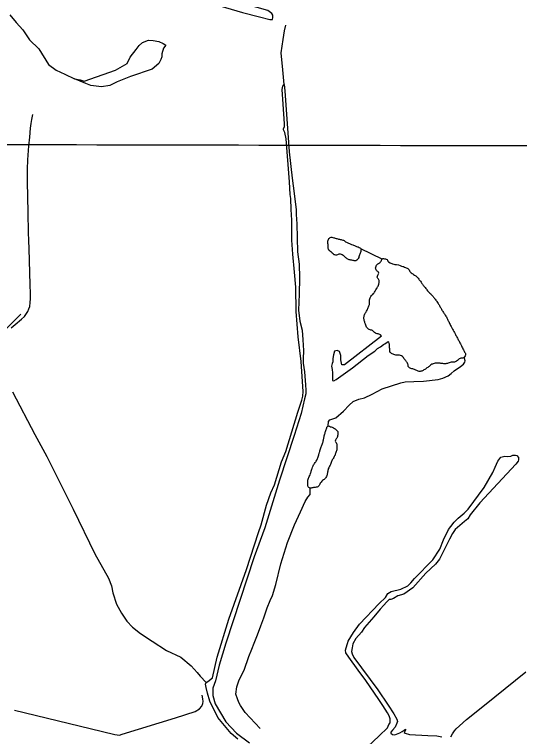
# Model space of a CAD drawing. Extents: x 3172297 to 3210190, y 958463 to 983887.
# Drawn here: x 3203530 to 3205562, y 973596 to 976501 of the extents above; entities that cross this region are included whole.
import ezdxf

# ---------------------------------------------------------------- set-up
doc = ezdxf.new("R2010")
doc.units = 0
for name, color, linetype in [('V-GRID-MAJR', 7, 'Continuous'), ('V-ROAD-CNTR', 7, 'Continuous'), ('V-TOPO-SHOR', 7, 'Continuous')]:
    doc.layers.add(name, color=color, linetype=linetype)

msp = doc.modelspace()

# ---------------------------------------------------------------- linework, layer by layer
at = {"layer": 'V-GRID-MAJR'}
msp.add_spline([(3176574.9, 976046.2), (3181787.8, 976031.4), (3187000.7, 976017.3), (3192213.6, 976004.1), (3197426.5, 975991.6), (3202639.4, 975979.8), (3207852.4, 975968.8)], degree=3, dxfattribs=at)
at = {"layer": 'V-ROAD-CNTR'}
for points in [[(3203516.4, 975240.5), (3203532.2, 975253.6), (3203558.8, 975274.8), (3203570.7, 975286.6), (3203578.9, 975297.9), (3203583.6, 975306.5), (3203588.4, 975317.5), (3203591.2, 975326.9), (3203593.7, 975341.8), (3203594.8, 975357.7), (3203594.4, 975377.6), (3203593.5, 975415.2), (3203588.6, 975558.3), (3203587.4, 975591.3), (3203586.6, 975623.6), (3203584.8, 975704.4), (3203582.3, 975829), (3203582.6, 975879), (3203583.9, 975916.9), (3203587.7, 975972), (3203591.1, 976008), (3203594.5, 976043.6), (3203597.3, 976062.4), (3203600, 976078.4), (3203603.8, 976098)], [(3205285.2, 973595.3), (3205291.6, 973607.6), (3205299.8, 973619.3), (3205306.7, 973627.1), (3205320, 973639.5), (3205348.7, 973664.7), (3205393.5, 973701.4), (3205462.3, 973755.3), (3205586.2, 973857.2)]]:
    msp.add_lwpolyline(points, dxfattribs=at)
at = {"layer": 'V-TOPO-SHOR'}
msp.add_line((3205008.8, 975517.1), (3204923.7, 975557.8), dxfattribs=at)
for points in [[(3203492.5, 976774.7), (3203781.9, 976705.9), (3203863.8, 976681.3), (3204046.8, 976625), (3204287.3, 976556.4), (3204447.6, 976508.9), (3204515.6, 976491.3), (3204557.4, 976480.8), (3204564.4, 976480.7), (3204567.9, 976480.7), (3204569.6, 976489.5), (3204569.7, 976498.2), (3204564.5, 976505.2), (3204548.8, 976517.4), (3204257.7, 976600.1), (3204168.8, 976617.8), (3204099.1, 976642.3), (3204045.1, 976663.4), (3203980.6, 976688), (3203863.9, 976719.7), (3203659.9, 976763.8), (3203422.9, 976823.7)], [(3203511, 976499), (3203537.1, 976469.3), (3203563.2, 976439.6), (3203591, 976399.4), (3203627.5, 976362.7), (3203667.5, 976299.8), (3203697.1, 976277.1), (3203731.9, 976261.3), (3203772, 976242), (3203794.7, 976238.5), (3203810.4, 976233.2), (3203936, 976276.5), (3203983.2, 976304.3), (3203995.5, 976328.7), (3204020, 976360), (3204032.2, 976375.7), (3204044.4, 976387.9), (3204068.9, 976398.3), (3204088.1, 976396.5), (3204110.7, 976392.9), (3204128.1, 976384.2), (3204138.6, 976377.2), (3204129.8, 976365), (3204122.8, 976342.3), (3204122.8, 976330.1), (3204119.3, 976319.6), (3204110.5, 976304), (3204084.3, 976281.4), (3203997, 976251.9), (3203942.9, 976229.4), (3203913.2, 976215.5), (3203880.1, 976210.4), (3203836.5, 976215.7), (3203817.3, 976222.7), (3203772, 976242)], [(3204614.3, 976219.9), (3204609.2, 976278.3), (3204602.4, 976346.4), (3204611.3, 976400.4), (3204616.6, 976435.3), (3204621.9, 976457.9)], [(3204428.2, 973585.1), (3204402.1, 973607.8), (3204374.2, 973641), (3204348.2, 973672.5), (3204315.2, 973738.8), (3204306.5, 973770.3), (3204301.4, 973792.9), (3204297.9, 973806.9), (3204301.4, 973813.9), (3204308.4, 973817.3), (3204325.9, 973833), (3204345.3, 973914.9), (3204392.7, 974068.3), (3204463, 974268.7), (3204512.2, 974416.8), (3204522.7, 974448.2), (3204543.9, 974526.6), (3204561.4, 974577.1), (3204575.5, 974608.5), (3204603.6, 974700.8), (3204621.1, 974742.7), (3204670.4, 974901.2), (3204686.2, 974950), (3204689.7, 974965.7), (3204691.5, 974984.9), (3204683.1, 975105.3), (3204671.1, 975204.7), (3204662.6, 975305.9), (3204661.1, 975403.6), (3204656.1, 975464.6), (3204649.3, 975536.1), (3204645.9, 975593.7), (3204646.1, 975673.9), (3204642.7, 975715.8), (3204641.1, 975761.1), (3204639.4, 975776.8), (3204636, 975827.4), (3204622.5, 976000.1), (3204617.3, 976026.3), (3204612.1, 976036.8), (3204612.1, 976040.3), (3204615.7, 976050.7), (3204615.7, 976061.2), (3204610.6, 976139.7), (3204607.3, 976199), (3204609.1, 976212.9), (3204614.3, 976219.9), (3204614.3, 976219.9), (3204617.7, 976193.7), (3204634.6, 975947.8), (3204646.5, 975843.1), (3204655.1, 975780.3), (3204663.7, 975715.7), (3204663.6, 975696.6), (3204665.3, 975658.2), (3204668.5, 975546.6), (3204675.3, 975496), (3204676.9, 975441.9), (3204675, 975375.6), (3204673.1, 975311.1), (3204678.2, 975267.5), (3204686.9, 975230.8), (3204690.3, 975192.5), (3204691.9, 975148.8), (3204691.8, 975115.7), (3204691.8, 975098.3), (3204696.9, 975063.4), (3204700.3, 975011), (3204702, 974990.1), (3204701.9, 974974.4), (3204696.7, 974955.2), (3204682.6, 974896), (3204654.4, 974807.1), (3204596.4, 974627.6), (3204536.7, 974435.9), (3204494.5, 974319.2), (3204380.3, 973972.4), (3204353.9, 973883.5), (3204338.1, 973820.8), (3204327.5, 973791.1), (3204327.5, 973761.5), (3204337.8, 973728.3), (3204379.5, 973655), (3204423, 973609.5), (3204475.2, 973571)], [(3204891, 975573.8), (3204894.1, 975572.6), (3204897.3, 975571.4), (3204900.1, 975570.3), (3204902.9, 975569.1), (3204906.2, 975567.6), (3204909.7, 975566.5), (3204913, 975565.6), (3204916.7, 975564.2), (3204919.5, 975562.6), (3204922, 975560.8), (3204923.7, 975557.8), (3204924.1, 975554.6), (3204923.7, 975551.3), (3204922.5, 975547.3), (3204921.4, 975543.3), (3204920.4, 975540.3), (3204919.4, 975537.4), (3204918.1, 975533.6), (3204916.8, 975529.8), (3204915.7, 975526.7), (3204914.5, 975523.7), (3204912.9, 975519.8), (3204911.1, 975516.8), (3204908.9, 975514), (3204906.4, 975512.1), (3204903.3, 975510.4), (3204900.3, 975509.9), (3204896.8, 975510.3), (3204893.6, 975510.8), (3204890.4, 975511.4), (3204886.7, 975512.1), (3204883, 975512.8), (3204879.8, 975513.5), (3204876.7, 975514.3), (3204873.7, 975515.3), (3204871, 975516.7), (3204868.3, 975518.2), (3204865.9, 975520.1), (3204863.2, 975522.5), (3204860.1, 975525.3), (3204857.1, 975527.8), (3204854.5, 975529.8), (3204851.7, 975531.9), (3204848.6, 975533.8), (3204845.4, 975535.2), (3204841.6, 975536.3), (3204838.4, 975536.5), (3204835.3, 975536.1), (3204831.6, 975535.2), (3204828.8, 975534.1), (3204825.6, 975533.3), (3204822, 975533.2), (3204819.1, 975533.7), (3204816, 975534.7), (3204812.9, 975536.3), (3204809.8, 975539.2), (3204807.5, 975541.6), (3204804.8, 975544.2), (3204801.9, 975546.7), (3204798.9, 975549.2), (3204796.5, 975551.1), (3204794.3, 975553.5), (3204792.8, 975556.6), (3204791.9, 975560), (3204791.6, 975563), (3204791.5, 975566.2), (3204791.3, 975569.4), (3204791.2, 975572.8), (3204791.1, 975576.1), (3204790.3, 975579.4), (3204789.8, 975583.2), (3204790, 975586.3), (3204790.5, 975589.4), (3204791.4, 975592.8), (3204792.5, 975596), (3204794.7, 975599.2), (3204796.9, 975601.5), (3204800.3, 975603.9), (3204803.5, 975604.8), (3204806.8, 975604.8), (3204810.6, 975604), (3204813.9, 975603.1), (3204817, 975602.1), (3204820, 975601.2), (3204823.4, 975600.2), (3204827.1, 975599.2), (3204830.8, 975598.2), (3204833.8, 975597.7), (3204837, 975597.1), (3204840.4, 975596.3), (3204844, 975595.5), (3204847.1, 975594.6), (3204850.1, 975593.7), (3204853, 975592.8), (3204855.7, 975591.1), (3204858.3, 975589), (3204861.6, 975586.7), (3204864.9, 975585), (3204867.8, 975583.8), (3204870.7, 975582.6)], [(3204870.7, 975582.6), (3204873.5, 975581.4), (3204877.1, 975579.8), (3204880.2, 975578.5), (3204883, 975577.2), (3204885.8, 975576.1), (3204891, 975573.8)], [(3205006.6, 975206.9), (3205001.8, 975211.7), (3204999, 975213.2), (3204995.9, 975214.6), (3204992.3, 975215.9), (3204989.2, 975216.7), (3204985.3, 975218.1), (3204982.1, 975219.5), (3204978.8, 975221.6), (3204975.5, 975224.5), (3204973.1, 975226.9), (3204969.8, 975229.1), (3204967, 975230.5), (3204964, 975231.5), (3204960.7, 975232.4), (3204957, 975233.7), (3204953.5, 975235.4), (3204950.9, 975237.4), (3204948.7, 975240), (3204946.5, 975243.4), (3204944.8, 975247), (3204943, 975251.3), (3204941.7, 975254.6), (3204940.5, 975257.4), (3204939.5, 975260.4), (3204938.7, 975263.3), (3204937.7, 975266.8), (3204936.8, 975270), (3204936.1, 975273.3), (3204935.6, 975276.4), (3204935.6, 975279.6), (3204935.6, 975283.3), (3204936, 975286.5), (3204936.9, 975290.1), (3204938, 975293), (3204939.7, 975296.4), (3204941, 975299.4), (3204942.8, 975302.1), (3204944.3, 975304.7), (3204946.1, 975308.1), (3204948, 975311.5), (3204949.9, 975314.9), (3204951.4, 975318.4), (3204952.9, 975321.7), (3204954.2, 975325.5), (3204955.5, 975328.3), (3204957, 975331.5), (3204957.8, 975334.8), (3204958.2, 975338.5), (3204958.2, 975342.7), (3204957.8, 975346), (3204957.9, 975349), (3204958.5, 975353.7), (3204959.3, 975356.8), (3204960.7, 975360.5), (3204962, 975363.2), (3204963.7, 975366.6), (3204966.3, 975369.9), (3204969.1, 975372.6), (3204971.6, 975375.1), (3204974.4, 975378.5), (3204976.5, 975381.4), (3204978.6, 975384.5), (3204980.4, 975387.6), (3204982, 975390.2), (3204984.1, 975393.8), (3204985.8, 975396.7), (3204987.3, 975399.3), (3204989.1, 975402.3), (3204990.5, 975405.1), (3204992.3, 975408.5), (3204993.7, 975412), (3204995, 975415.8), (3204996, 975418.8), (3204996.8, 975422.1), (3204997.4, 975426.6), (3204997.1, 975430.2), (3204995.7, 975433.6), (3204993.9, 975436.3), (3204991.8, 975438.8), (3204989.9, 975441.5), (3204989.2, 975444.8), (3204989.7, 975448.6), (3204991.4, 975451.8), (3204993.4, 975454.7), (3204994.8, 975457.4), (3204995.2, 975460.5), (3204994.4, 975463.8), (3204992.2, 975466.7), (3204989.2, 975468.7), (3204986.8, 975471.1), (3204984.8, 975474.3), (3204983.2, 975477.2), (3204982.7, 975480.4), (3204983.1, 975484.3), (3204984.2, 975488.2), (3204985.9, 975492), (3204988.5, 975495.5), (3204990.9, 975497.6), (3204994.6, 975499.8), (3204997.7, 975501.4)], [(3204997.7, 975501.4), (3205000.6, 975503.1), (3205002.9, 975505.3), (3205005, 975508.2), (3205005.7, 975511.4), (3205006.5, 975514.4), (3205008.8, 975517.1), (3205011.4, 975518.7), (3205014.8, 975518.9), (3205018.9, 975518.6), (3205022.6, 975517.8), (3205025.5, 975517.3), (3205028.8, 975515.1), (3205030.6, 975512), (3205031.7, 975508.9), (3205034.7, 975505.5), (3205041.1, 975501.9), (3205050.8, 975498.5), (3205055.4, 975496.5), (3205059.6, 975495.8), (3205067.1, 975494.9), (3205074.6, 975493.3), (3205080.8, 975491.2), (3205083.9, 975490.3), (3205087.4, 975489.1), (3205091.5, 975487.7), (3205094.8, 975486.5), (3205098.3, 975484.9), (3205102.9, 975483.2), (3205105.7, 975481.9), (3205109.1, 975480.2), (3205112.1, 975478.5), (3205114.8, 975476.4), (3205117.1, 975473.1), (3205118.9, 975469.6), (3205120.7, 975466.9), (3205123.3, 975464.2), (3205126.1, 975461.8), (3205129.3, 975459.5), (3205132.2, 975457.7), (3205135.6, 975455.2), (3205138.7, 975452.9), (3205141.4, 975450.9), (3205144.2, 975449.2), (3205147.6, 975446.9), (3205150.4, 975444.6), (3205153.7, 975440.4), (3205156.4, 975436.5), (3205158.3, 975433.8), (3205161, 975430.6), (3205163, 975428.1), (3205165.5, 975424.7), (3205167.5, 975421.8), (3205169.1, 975419), (3205170.9, 975415.9), (3205172.5, 975413.3), (3205174.6, 975410.7), (3205176.9, 975408.4), (3205179.7, 975405.3), (3205182.1, 975402.4), (3205184.3, 975399.3), (3205186.9, 975396), (3205189.2, 975393), (3205191.7, 975389.7), (3205199.1, 975381.3), (3205201.3, 975379.7), (3205204.1, 975377.4), (3205206.6, 975374.8), (3205208.9, 975372.1), (3205211.3, 975369), (3205213.5, 975366.3), (3205215.5, 975363.7), (3205217.8, 975360.7), (3205219.9, 975358.2), (3205222.3, 975355.2), (3205224.7, 975352), (3205227, 975349), (3205229, 975346), (3205231.7, 975342.1), (3205233.9, 975338.6), (3205235.8, 975335.5), (3205237.6, 975332.5), (3205239.1, 975329.6), (3205240.9, 975326.7), (3205242.5, 975324), (3205244.5, 975321), (3205246.2, 975318.3), (3205248, 975314.9), (3205249.5, 975312), (3205251.3, 975309.2), (3205252.9, 975306.2), (3205255.4, 975302.3), (3205257.4, 975299.4), (3205259.3, 975296.3), (3205261.1, 975293.7), (3205262.9, 975290.9), (3205265.2, 975287.1), (3205267.1, 975284), (3205268.7, 975281.1), (3205270.3, 975278.1), (3205272, 975274.9)], [(3203445.4, 975187.2), (3203555.6, 975295.1)], [(3205272, 975274.9), (3205273.6, 975271.7), (3205275, 975268.9), (3205276.6, 975265.4), (3205278.3, 975261.9), (3205280.4, 975257.9), (3205282.7, 975253.4), (3205284.2, 975250.1), (3205286.1, 975246.3), (3205287.7, 975243.4), (3205289.2, 975240.8), (3205290.6, 975238.1), (3205292.4, 975234.8), (3205294.3, 975231.6), (3205296.1, 975228.4), (3205297.8, 975225.4), (3205299.6, 975222), (3205301.3, 975218.9), (3205302.6, 975216.2), (3205303.8, 975213.4), (3205305.8, 975209.4), (3205307.4, 975206.4), (3205309.5, 975202.6), (3205311.4, 975199.4), (3205313.6, 975195.7), (3205315.1, 975192.8), (3205316.7, 975189.9), (3205318.3, 975186.6), (3205320, 975183.2), (3205321.8, 975180.1), (3205323.6, 975176.6), (3205325, 975173.7), (3205326.3, 975170.8), (3205327.6, 975168), (3205329.6, 975164), (3205331.7, 975159.8), (3205333.9, 975155.6), (3205335.8, 975152), (3205337.2, 975149.2), (3205338.9, 975146.1), (3205340.7, 975142.7), (3205342.3, 975139.6), (3205343.8, 975136.5), (3205344.6, 975133.6), (3205344, 975130.5), (3205342.9, 975127.4), (3205340.5, 975124.1), (3205338.4, 975121.9), (3205335.9, 975119.8), (3205332.7, 975118.2), (3205329.3, 975118.1), (3205325.8, 975118.2), (3205322.2, 975117.7), (3205319.2, 975116.3), (3205316.7, 975114.2), (3205314, 975111.6), (3205311.5, 975109), (3205308.6, 975106.7), (3205305.8, 975105), (3205303.1, 975103.5), (3205300.2, 975102.7), (3205297.1, 975102), (3205293.2, 975102), (3205290, 975102.4), (3205286.2, 975102.1), (3205282.4, 975101.1), (3205278.5, 975099.7), (3205275.1, 975098.5), (3205271.4, 975097.4), (3205268.2, 975096.8), (3205264.5, 975096.2), (3205260.9, 975095.8), (3205256.8, 975096), (3205252.8, 975096.4), (3205248.9, 975097), (3205245.4, 975097.4), (3205242.4, 975097.7), (3205238.8, 975098), (3205235.1, 975098.3), (3205232, 975098.4), (3205228.9, 975098.3), (3205225.1, 975098), (3205221.8, 975097.6), (3205217.7, 975096.8), (3205214.7, 975096), (3205211, 975094.8), (3205208.2, 975093.7), (3205205.3, 975091.8), (3205203, 975089.8), (3205200.4, 975087.5), (3205197.6, 975085.1), (3205194.8, 975083.1), (3205192.2, 975081.4), (3205189, 975079.1), (3205185.8, 975076.8), (3205182.7, 975074.7), (3205180.2, 975072.8), (3205176.8, 975070.8), (3205173.9, 975069.4), (3205171.2, 975068), (3205167.9, 975066.4)], [(3205006.6, 975206.9), (3204857.9, 975091.3), (3204847.4, 975091.3), (3204842.2, 975112.3), (3204842.3, 975129.7), (3204837.1, 975145.4), (3204828.4, 975148.9), (3204817.9, 975147.2), (3204812.6, 975131.5), (3204810.9, 975117.6), (3204810.8, 975103.6), (3204807.3, 975096.7), (3204805.5, 975086.2), (3204807.3, 975072.3), (3204809, 975060), (3204808.9, 975047.8), (3204808.9, 975032.1), (3204808.9, 975028.7), (3204814.1, 975026.9), (3204824.6, 975032.1), (3204889.2, 975079), (3204952.2, 975129.5), (3204980.1, 975146.8), (3204990.6, 975157.3), (3205002.8, 975164.2), (3205015, 975172.9), (3205020.3, 975176.4), (3205032.7, 975185.6)], [(3205167.9, 975066.4), (3205164.8, 975065.5), (3205161.4, 975064.9), (3205158.1, 975065.1), (3205154.2, 975066.3), (3205151.2, 975067.3), (3205148.2, 975068.4), (3205144.1, 975070.1), (3205141.4, 975071.4), (3205138.5, 975072.8), (3205135.3, 975074.3), (3205131.8, 975075.4), (3205127.9, 975076.1), (3205124.7, 975076.8), (3205121.4, 975078.1), (3205118.5, 975079.6), (3205115.9, 975081.7), (3205114.2, 975084.4), (3205113.7, 975087.9), (3205113.5, 975091.6), (3205112.6, 975094.6), (3205111.1, 975097.9), (3205108.9, 975101.4), (3205107.1, 975103.9), (3205105, 975106.5), (3205103, 975109), (3205101, 975111.5), (3205098.7, 975114.6), (3205096.7, 975117.5), (3205094.5, 975120.4), (3205092.5, 975123.2), (3205090.4, 975125.6), (3205087.1, 975127.8), (3205082.6, 975129.4), (3205079.1, 975130), (3205075.2, 975129.9), (3205071, 975129.8), (3205067.4, 975130.1), (3205063.4, 975131.1), (3205060.4, 975131.8), (3205056.1, 975133.1), (3205052.6, 975134.3), (3205049.1, 975135.8), (3205046, 975137.5), (3205043.5, 975139.3), (3205041.5, 975141.8), (3205040.1, 975144.7), (3205039.5, 975147.8), (3205039.3, 975151.5), (3205039.2, 975156.5), (3205039, 975160.2), (3205038.7, 975163.6), (3205038.4, 975167.9), (3205038.3, 975171.3), (3205038, 975174.4), (3205037.5, 975178), (3205035.7, 975183.4), (3205032.7, 975185.6)], [(3204791.3, 974845.6), (3204792.8, 974863), (3204798, 974870), (3204822.5, 974878.6), (3204853.9, 974904.7), (3204876.7, 974929.1), (3204892.4, 974944.7), (3204915.1, 974953.4), (3204937.8, 974958.6), (3204969.2, 974974.2), (3205009.4, 974995), (3205046, 975007.1), (3205084.4, 975019.3), (3205101.9, 975022.7), (3205136.8, 975024.4), (3205175.1, 975026), (3205234.5, 975032.8), (3205253.6, 975038), (3205274.6, 975046.7), (3205286.8, 975057.1), (3205299.1, 975067.6), (3205323.5, 975084.9), (3205335.8, 975093.6), (3205341, 975102.3), (3205342.8, 975107.6), (3205338.4, 975121.9)], [(3203521.7, 974983), (3203611.9, 974811.9), (3203660.6, 974722.8), (3203766.4, 974511.5), (3203853.2, 974331.7), (3203908.7, 974233.9), (3203920.9, 974202.4), (3203926, 974174.5), (3203939.9, 974129.1), (3203960.7, 974092.5), (3203981.6, 974061), (3204004.2, 974036.5), (3204037.3, 974010.3), (3204084.3, 973980.5), (3204141.7, 973942), (3204199.2, 973915.7), (3204241, 973880.7), (3204265.3, 973854.5), (3204277.5, 973838.8), (3204301.4, 973813.9)], [(3204750.2, 974717.3), (3204751.9, 974721), (3204753, 974725.2), (3204754, 974729), (3204754.7, 974732.2), (3204755.4, 974735.2), (3204756.8, 974739.9), (3204757.7, 974743.3), (3204758.6, 974746.2), (3204759.6, 974749.8), (3204760.8, 974753.2), (3204762.3, 974757.4), (3204763.9, 974761.2), (3204765.1, 974764.7), (3204766.4, 974767.9), (3204767.7, 974771.5), (3204769.1, 974775.7), (3204770.2, 974778.6), (3204771.3, 974781.8), (3204772.3, 974785.9), (3204772.9, 974789.2), (3204773.5, 974792.7), (3204774, 974795.8), (3204774.6, 974798.8), (3204775.5, 974802.4), (3204776.3, 974806.1), (3204777.3, 974809.8), (3204778.4, 974813.7), (3204779.2, 974816.8), (3204780.2, 974820.3), (3204781.1, 974823.3), (3204782.4, 974828), (3204783.5, 974831.6), (3204784.5, 974834.7), (3204785.8, 974838.4), (3204786.9, 974841.4), (3204788.7, 974843.9), (3204791.3, 974845.6), (3204794.4, 974845.3), (3204797.2, 974844.2), (3204800.9, 974842.8), (3204804.1, 974841.5), (3204808, 974840.2), (3204810.9, 974839.3), (3204813.8, 974838.1), (3204817.3, 974835.9), (3204819.8, 974834), (3204822.5, 974831.6), (3204825.8, 974828.3), (3204828.3, 974825.7), (3204830.2, 974823), (3204831.3, 974819.8), (3204831.3, 974816.6), (3204831.3, 974813), (3204830.9, 974809.4), (3204829.9, 974806.4), (3204828.8, 974803.1), (3204827.7, 974799.8), (3204826.4, 974796.7), (3204824.4, 974793.7), (3204822.6, 974791.1), (3204821, 974788.1), (3204820.4, 974784.9), (3204821.2, 974781.9), (3204821.6, 974781.2), (3204823.3, 974778.9)], [(3204823.3, 974778.9), (3204824.9, 974775.5), (3204826.2, 974772.7), (3204826.8, 974769.7), (3204827.2, 974765.7), (3204827.2, 974762), (3204827, 974758.3), (3204826.6, 974754.3), (3204826, 974749.6), (3204825.3, 974745.6), (3204824.2, 974742.3), (3204823, 974738.4), (3204821.6, 974734.8), (3204820.1, 974731.8), (3204819.3, 974728.8), (3204817.8, 974725.6), (3204816.2, 974722.6), (3204814, 974718.7), (3204812.2, 974715.4), (3204810.2, 974712), (3204808.4, 974709), (3204806.6, 974705.8), (3204805.1, 974702.4), (3204803.8, 974698.8), (3204802.3, 974694.7), (3204800.7, 974690.9), (3204799.5, 974688.1), (3204797.5, 974684.2), (3204795.6, 974680.6), (3204794.1, 974677.7), (3204792.4, 974673.2), (3204791.6, 974669.9), (3204790.7, 974666.7), (3204790, 974663.6), (3204789.5, 974660.3), (3204788.6, 974656.4), (3204787.9, 974653), (3204787.1, 974649.5), (3204785.8, 974646), (3204784.6, 974642.7), (3204782.8, 974638.8), (3204781.2, 974636.1), (3204778.7, 974633.4), (3204775.8, 974630.9), (3204772.8, 974628.5), (3204769.6, 974625.7), (3204766.6, 974623.1), (3204764.2, 974620.2), (3204762.3, 974617.9), (3204760.2, 974614.9), (3204758.1, 974611), (3204756.4, 974608.3), (3204754.9, 974605.7), (3204752.6, 974603.3), (3204750.3, 974601.3), (3204746.9, 974600), (3204743.4, 974599.1), (3204739.4, 974598.6), (3204736.1, 974598.1), (3204732.5, 974597.6), (3204729.5, 974597), (3204726.4, 974596.3), (3204723.4, 974595.9), (3204719.6, 974595.7), (3204716.1, 974596.1), (3204713.8, 974598.1), (3204711.8, 974601), (3204710.6, 974603.8), (3204709.4, 974607.6), (3204709.4, 974610.7), (3204709.8, 974614.1), (3204710, 974617.5), (3204710.1, 974621.1), (3204710.4, 974624.5), (3204710.5, 974627.6), (3204711.2, 974631.3), (3204712.8, 974635.3), (3204714.3, 974638.5), (3204716, 974642.1), (3204717.8, 974645.8), (3204719.1, 974649.6), (3204720.8, 974654), (3204722.2, 974658.1), (3204723.1, 974661.3), (3204723.9, 974664.3), (3204724.8, 974667.6), (3204725.8, 974671.4), (3204726.8, 974674.9), (3204728.6, 974679.5), (3204730.1, 974682.8), (3204731.8, 974685.7), (3204733.4, 974688.7), (3204735.2, 974692.3), (3204737.1, 974695.2), (3204739.7, 974699.1), (3204741.9, 974701.8), (3204743.8, 974704.5), (3204745.9, 974707.9), (3204747.6, 974711.4), (3204749, 974714.3), (3204750.2, 974717.3)], [(3204949.6, 973554.2), (3204996.8, 973599.4), (3205030, 973630.7), (3205035.2, 973644.6), (3205040.5, 973651.6), (3205040.5, 973663.8), (3205040.5, 973667.3), (3205037.1, 973679.5), (3205030.1, 973691.7), (3205011, 973721.4), (3204995.4, 973745.9), (3204943.3, 973821), (3204912, 973862.9), (3204875.5, 973915.4), (3204863.3, 973932.8), (3204861.6, 973943.3), (3204872.1, 973979.9), (3204893.2, 974014.7), (3204917.7, 974047.8), (3204996.3, 974131.3), (3205022.6, 974155.7), (3205031.3, 974171.3), (3205045.3, 974180), (3205083.7, 974188.7), (3205111.6, 974202.5), (3205123.9, 974214.7), (3205139.6, 974232.1), (3205213, 974306.9), (3205241, 974350.5), (3205255.1, 974387.1), (3205276.1, 974428.9), (3205284.9, 974441), (3205298.9, 974458.5), (3205314.6, 974474.1), (3205339.1, 974495), (3205349.6, 974505.4), (3205354.8, 974510.6), (3205419.6, 974597.7), (3205454.6, 974658.6), (3205463.4, 974679.5), (3205473.9, 974703.9), (3205486.1, 974719.6), (3205501.8, 974724.8), (3205514, 974723), (3205526.3, 974724.7), (3205535, 974728.2), (3205545.4, 974728.2), (3205550.7, 974726.4), (3205557.6, 974719.4), (3205557.6, 974709), (3205555.8, 974703.7), (3205547.1, 974691.5), (3205402, 974536.7), (3205363.5, 974487.9), (3205353, 974472.3), (3205340.7, 974461.8), (3205302.3, 974428.8), (3205291.8, 974413.1), (3205279.5, 974390.5), (3205239.2, 974310.4), (3205223.5, 974289.5), (3205185, 974252.9), (3205132.5, 974193.8), (3205095.8, 974169.4), (3205071.4, 974162.5), (3205053.9, 974152.1), (3205043.5, 974146.9), (3205036.5, 974146.9), (3205026, 974136.5), (3205015.5, 974124.3), (3205001.5, 974108.6), (3204975.3, 974077.3), (3204938.5, 974035.5), (3204926.3, 974016.4), (3204903.6, 973990.3), (3204891.3, 973969.4), (3204887.8, 973953.7), (3204886, 973938), (3204887.7, 973929.3), (3204894.6, 973913.6), (3204992, 973784.3), (3205033.7, 973723.1), (3205056.3, 973688.2), (3205068.4, 973665.5), (3205070.2, 973656.8), (3205068.4, 973649.8), (3205061.4, 973634.1), (3205050.9, 973621.9), (3205043.9, 973613.2), (3205043.9, 973609.7), (3205050.8, 973604.5), (3205059.6, 973602.7), (3205080.5, 973611.4), (3205089.2, 973616.6), (3205098, 973621.8), (3205103.2, 973625.3), (3205103.2, 973625.3), (3205103.2, 973621.8), (3205098, 973613.1), (3205101.4, 973609.6), (3205118.9, 973604.3), (3205192.1, 973600.6), (3205228.7, 973598.8), (3205249.6, 973595.3)], [(3204517.7, 973628.9), (3204458.5, 973693.6), (3204439.4, 973721.5), (3204432.5, 973733.8), (3204427.3, 973747.7), (3204420.3, 973766.9), (3204423.9, 973796.6), (3204434.4, 973824.4), (3204453.7, 973862.8), (3204473, 973918.5), (3204485.3, 973948.1), (3204494.1, 973972.5), (3204508.1, 974005.6), (3204520.4, 974042.2), (3204532.7, 974073.6), (3204546.8, 974113.7), (3204559, 974143.3), (3204567.8, 974164.2), (3204581.9, 974207.8), (3204601.3, 974291.4), (3204627.6, 974376.8), (3204655.7, 974448.3), (3204680.3, 974500.5), (3204699.6, 974542.3), (3204710.1, 974559.8), (3204718.8, 974570.2), (3204719.6, 974595.7)], [(3203530.7, 973702.9), (3203834, 973628.9), (3203933.3, 973604.2), (3203952.5, 973602.4), (3203963, 973605.9), (3204177.7, 973671.6), (3204256.2, 973697.6), (3204273.7, 973708), (3204284.2, 973718.4), (3204287.7, 973728.9), (3204289.5, 973737.6), (3204287.7, 973748.1), (3204284.3, 973762)]]:
    msp.add_lwpolyline(points, dxfattribs=at)

doc.saveas('drawing.dxf')
